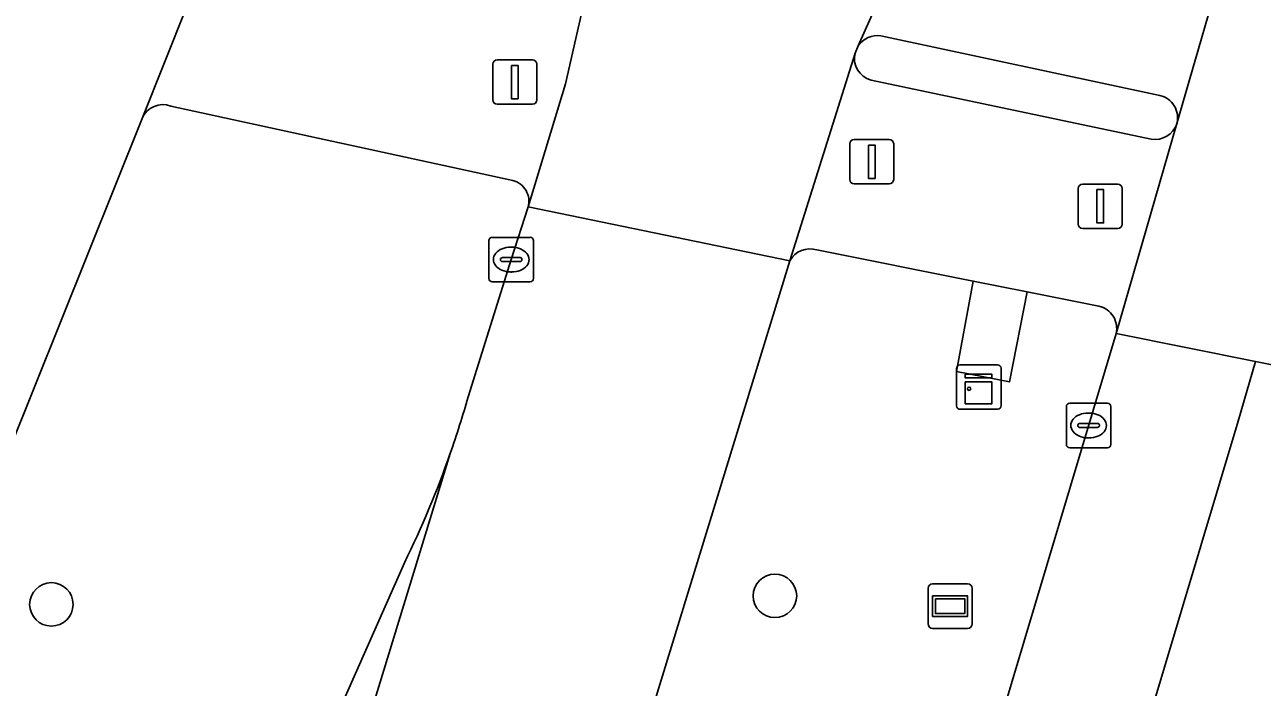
# Model space of a CAD drawing. Extents: x 159817 to 160765, y 380688 to 381638.
# Drawn here: x 160405.2 to 160433.05, y 380866.94 to 380881.85 of the extents above; entities that cross this region are included whole.
import ezdxf

# ---------------------------------------------------------------- set-up
doc = ezdxf.new("R2010")
doc.units = 0
for name, color, linetype in [('IMGEO_Berm_groen', 7, 'Continuous'), ('IMGEO_Boom', 7, 'Continuous'), ('IMGEO_Fietspad_gesloten', 7, 'Continuous'), ('IMGEO_Fietspad_open', 7, 'Continuous'), ('IMGEO_Kast', 7, 'Continuous'), ('IMGEO_Kolk', 7, 'Continuous'), ('IMGEO_Rijbaan_regionaal_gesloten', 7, 'Continuous'), ('IMGEO_Verkeerseiland_open', 7, 'Continuous'), ('IMGEO_Verkeersregelinstallatiepaal', 7, 'Continuous'), ('IMGEO_Verklikker', 7, 'Continuous'), ('IMGEO_Voetpad_open', 7, 'Continuous')]:
    doc.layers.add(name, color=color, linetype=linetype)

msp = doc.modelspace()

# ---------------------------------------------------------------- linework, layer by layer
at = {"layer": 'IMGEO_Berm_groen'}
for points in [[(160416.184, 380878.342), (160408.492, 380880.018)], [(160407.844, 380879.739), (160404.805, 380872.162), (160402.97, 380867.228), (160402.738, 380866.613), (160402.508, 380865.998), (160407.126, 380854.699), (160409.197, 380859.452), (160413.745, 380869.736)], [(160415.182, 380873.477), (160416.151, 380876.562), (160416.529, 380877.747)], [(160429.376, 380875.513), (160427.762, 380875.835), (160427.363, 380873.81), (160426.169, 380874.046), (160426.549, 380876.078), (160423.027, 380876.781)], [(160422.42, 380876.537), (160418.106, 380862.477), (160422.694, 380851.192), (160424.059, 380855.816), (160429.762, 380874.897)]]:
    msp.add_lwpolyline(points, dxfattribs=at)
for centre, radius, start, end in [((160408.311, 380879.546), 0.506, 69.0715, 157.5177), ((160416.07, 380877.878), 0.477, 344.0137, 76.1993), ((160422.877, 380876.277), 0.526, 73.4074, 150.3906), ((160429.266, 380875.015), 0.51, 346.5977, 77.5467), ((160393.265, 380879.703), 22.784, 340.7778, 344.1409), ((160393.634, 380879.619), 22.408, 333.831, 340.6722)]:
    msp.add_arc(centre, radius, start, end, dxfattribs=at)
at = {"layer": 'IMGEO_Boom'}
for centre in [(160405.801, 380868.803), (160422.085, 380868.993)]:
    msp.add_circle(centre, 0.489, dxfattribs=at)
at = {"layer": 'IMGEO_Fietspad_gesloten'}
for points in [[(160407.844, 380879.739), (160408.848, 380882.256)], [(160402.508, 380865.998), (160402.738, 380866.613), (160402.97, 380867.228), (160404.805, 380872.162), (160407.844, 380879.739)]]:
    msp.add_lwpolyline(points, dxfattribs=at)
at = {"layer": 'IMGEO_Fietspad_open'}
for points in [[(160425.836, 380885.36), (160425.096, 380883.931), (160423.959, 380881.371)], [(160431.133, 380879.625), (160432.324, 380883.746)], [(160424.469, 380881.597), (160430.746, 380880.257)]]:
    msp.add_lwpolyline(points, dxfattribs=at)
for centre, radius, start, end in [((160424.392, 380881.082), 0.521, 81.503, 146.2969), ((160430.625, 380879.748), 0.523, 346.3646, 76.5971)]:
    msp.add_arc(centre, radius, start, end, dxfattribs=at)
at = {"layer": 'IMGEO_Kast'}
for p, q in [((160426.174, 380873.268), (160426.174, 380874.109)), ((160426.174, 380874.109), (160426.174, 380873.268)), ((160426.249, 380874.193), (160427.09, 380874.193)), ((160427.09, 380874.193), (160426.249, 380874.193)), ((160427.174, 380874.118), (160427.174, 380873.277)), ((160427.174, 380873.277), (160427.174, 380874.118)), ((160427.099, 380873.193), (160426.258, 380873.193)), ((160426.258, 380873.193), (160427.099, 380873.193))]:
    msp.add_line(p, q, dxfattribs=at)
for points in [[(160426.369, 380873.983), (160426.969, 380873.983), (160426.969, 380873.898), (160426.369, 380873.898), (160426.369, 380873.983)], [(160426.369, 380873.808), (160426.969, 380873.808), (160426.969, 380873.319), (160426.369, 380873.319), (160426.369, 380873.808)]]:
    msp.add_lwpolyline(points, dxfattribs=at)
msp.add_circle((160426.453, 380873.657), 0.0377, dxfattribs=at)
for centre, start, end in [((160426.252, 380874.115), 92.4484, 184.2845), ((160426.252, 380874.115), 92.4484, 184.2845), ((160427.096, 380874.115), 2.4484, 94.2845), ((160427.096, 380874.115), 2.4484, 94.2845), ((160426.252, 380873.271), 182.4484, 274.2845), ((160426.252, 380873.271), 182.4484, 274.2845), ((160427.096, 380873.271), 272.4484, 4.2845), ((160427.096, 380873.271), 272.4484, 4.2845)]:
    msp.add_arc(centre, 0.0779, start, end, dxfattribs=at)
at = {"layer": 'IMGEO_Kolk'}
for p, q in [((160415.724, 380877.063), (160416.576, 380877.063)), ((160415.649, 380876.137), (160415.649, 380876.989)), ((160416.137, 380876.843), (160416.162, 380876.843)), ((160416.65, 380876.989), (160416.65, 380876.137)), ((160415.908, 380876.557), (160415.908, 380876.569)), ((160416.346, 380876.52), (160415.948, 380876.52)), ((160415.951, 380876.606), (160416.349, 380876.606)), ((160416.392, 380876.569), (160416.392, 380876.557)), ((160416.16, 380876.283), (160416.135, 380876.283)), ((160416.576, 380876.063), (160415.724, 380876.063)), ((160428.643, 380872.403), (160428.643, 380873.255)), ((160428.718, 380873.329), (160429.57, 380873.329)), ((160429.644, 380873.255), (160429.644, 380872.403)), ((160428.945, 380872.872), (160429.343, 380872.872)), ((160429.131, 380873.109), (160429.156, 380873.109)), ((160428.902, 380872.823), (160428.902, 380872.835)), ((160429.34, 380872.786), (160428.942, 380872.786)), ((160429.386, 380872.835), (160429.386, 380872.823)), ((160429.57, 380872.329), (160428.718, 380872.329)), ((160429.154, 380872.549), (160429.129, 380872.549))]:
    msp.add_line(p, q, dxfattribs=at)
for points in [[(160415.724, 380877.063), (160416.576, 380877.063)], [(160415.649, 380876.137), (160415.649, 380876.989)], [(160416.65, 380876.989), (160416.65, 380876.137)], [(160416.576, 380876.063), (160415.724, 380876.063)], [(160428.643, 380872.403), (160428.643, 380873.255)], [(160428.718, 380873.329), (160429.57, 380873.329)], [(160429.644, 380873.255), (160429.644, 380872.403)], [(160429.57, 380872.329), (160428.718, 380872.329)]]:
    msp.add_lwpolyline(points, dxfattribs=at)
for centre, radius, start, end in [((160415.726, 380876.987), 0.0765, 91.552, 178.448), ((160415.726, 380876.987), 0.0765, 91.552, 178.448), ((160416.574, 380876.987), 0.0765, 1.552, 88.448), ((160416.574, 380876.987), 0.0765, 1.552, 88.448), ((160415.948, 380876.566), 0.0403, 85.8775, 175.7526), ((160415.945, 380876.556), 0.0366, 178.938, 274.7102), ((160416.349, 380876.563), 0.043, 264.8664, 352.4533), ((160416.353, 380876.568), 0.0386, 1.7309, 96.639), ((160415.726, 380876.139), 0.0765, 181.552, 268.448), ((160415.726, 380876.139), 0.0765, 181.552, 268.448), ((160416.574, 380876.139), 0.0765, 271.552, 358.448), ((160416.574, 380876.139), 0.0765, 271.552, 358.448), ((160428.72, 380873.253), 0.0765, 91.552, 178.448), ((160428.72, 380873.253), 0.0765, 91.552, 178.448), ((160429.568, 380873.253), 0.0765, 1.552, 88.448), ((160429.568, 380873.253), 0.0765, 1.552, 88.448), ((160428.942, 380872.832), 0.0403, 85.8775, 175.7526), ((160429.347, 380872.834), 0.0386, 1.7309, 96.639), ((160428.939, 380872.822), 0.0366, 178.938, 274.7102), ((160429.343, 380872.829), 0.043, 264.8664, 352.4533), ((160428.72, 380872.405), 0.0765, 181.552, 268.448), ((160428.72, 380872.405), 0.0765, 181.552, 268.448), ((160429.568, 380872.405), 0.0765, 271.552, 358.448), ((160429.568, 380872.405), 0.0765, 271.552, 358.448)]:
    msp.add_arc(centre, radius, start, end, dxfattribs=at)
for centre, major_axis, ratio, start_param, end_param in [((160416.136, 380876.563), (-0.387, 0.002), 0.722429, 4.712389, 7.853982), ((160416.161, 380876.563), (-0.39, 0.002), 0.717154, 1.570796, 4.712389), ((160429.13, 380872.829), (-0.387, 0.002), 0.722429, 4.712389, 7.853982), ((160429.155, 380872.829), (-0.39, 0.002), 0.717154, 1.570796, 4.712389)]:
    msp.add_ellipse(centre, major_axis=major_axis, ratio=ratio, start_param=start_param, end_param=end_param, dxfattribs=at)
at = {"layer": 'IMGEO_Rijbaan_regionaal_gesloten'}
for points in [[(160417.815, 380882.483), (160417.813, 380882.469), (160417.374, 380880.521), (160416.529, 380877.747), (160419.37, 380877.163), (160422.42, 380876.537), (160423.888, 380881.211), (160423.959, 380881.371), (160425.096, 380883.931), (160425.836, 380885.36), (160427.529, 380887.85)], [(160432.436, 380884.132), (160432.384, 380883.932), (160432.324, 380883.746), (160431.133, 380879.625), (160429.762, 380874.897), (160432.899, 380874.266), (160435.993, 380873.643), (160439.125, 380873.012), (160442.237, 380872.386), (160443.64, 380877.037), (160444.914, 380881.275)], [(160418.106, 380862.477), (160422.42, 380876.537), (160419.37, 380877.163), (160416.529, 380877.747), (160416.151, 380876.562), (160415.182, 380873.477)], [(160432.899, 380874.266), (160429.762, 380874.897), (160424.059, 380855.816), (160422.694, 380851.192), (160413.604, 380820.621), (160410.085, 380811.841), (160406.037, 380802.469)], [(160404.706, 380799.408), (160408.095, 380805.162), (160410.083, 380808.446), (160412.198, 380811.87), (160414.093, 380815.358), (160415.807, 380819.038), (160417.371, 380822.695), (160418.615, 380826.473), (160419.781, 380830.378), (160420.907, 380834.144), (160422.06, 380838.004), (160423.213, 380841.863), (160424.366, 380845.722), (160425.519, 380849.582), (160426.673, 380853.441), (160427.826, 380857.301), (160428.979, 380861.16), (160430.008, 380864.588), (160432.513, 380872.928), (160432.899, 380874.266)], [(160439.125, 380873.012), (160435.993, 380873.643), (160432.899, 380874.266), (160432.513, 380872.928), (160430.008, 380864.588), (160428.979, 380861.16), (160427.826, 380857.301), (160426.673, 380853.441), (160425.519, 380849.582), (160424.366, 380845.722), (160423.213, 380841.863), (160422.06, 380838.004), (160420.907, 380834.144), (160419.781, 380830.378), (160418.615, 380826.473), (160417.371, 380822.695), (160415.807, 380819.038), (160414.093, 380815.358), (160412.198, 380811.87), (160410.083, 380808.446), (160408.095, 380805.162), (160404.706, 380799.408)], [(160414.779, 380872.202), (160396.424, 380812.288), (160395.745, 380809.337), (160395.105, 380807.153), (160392.185, 380799.013), (160390.487, 380794.489), (160396.912, 380792.919), (160398.267, 380797.475), (160410.502, 380838.119), (160418.106, 380862.477)], [(160397.902, 380825.704), (160396.887, 380815.32), (160396.424, 380812.288), (160414.779, 380872.202)], [(160413.745, 380869.736), (160409.197, 380859.452), (160407.126, 380854.699), (160405.499, 380850.966)]]:
    msp.add_lwpolyline(points, dxfattribs=at)
for centre, radius, start, end in [((160393.265, 380879.703), 22.784, 340.7778, 344.1409), ((160393.634, 380879.619), 22.408, 333.831, 340.6722)]:
    msp.add_arc(centre, radius, start, end, dxfattribs=at)
at = {"layer": 'IMGEO_Verkeerseiland_open'}
for points in [[(160430.746, 380880.257), (160424.469, 380881.597)], [(160423.959, 380881.371), (160423.888, 380881.211)], [(160424.252, 380880.603), (160430.55, 380879.272)]]:
    msp.add_lwpolyline(points, dxfattribs=at)
for centre, radius, start, end in [((160424.392, 380881.082), 0.521, 81.503, 146.2969), ((160424.374, 380881.089), 0.501, 165.9444, 255.8722), ((160430.625, 380879.748), 0.523, 346.3646, 76.5971), ((160430.632, 380879.794), 0.529, 261.0523, 341.3365)]:
    msp.add_arc(centre, radius, start, end, dxfattribs=at)
at = {"layer": 'IMGEO_Verkeersregelinstallatiepaal'}
for p, q in [((160415.736, 380880.157), (160415.736, 380880.957)), ((160415.736, 380880.957), (160415.736, 380880.157)), ((160415.836, 380881.057), (160416.626, 380881.057)), ((160416.626, 380881.057), (160415.836, 380881.057)), ((160416.726, 380880.957), (160416.726, 380880.157)), ((160416.726, 380880.157), (160416.726, 380880.957)), ((160416.626, 380880.057), (160415.836, 380880.057)), ((160415.836, 380880.057), (160416.626, 380880.057)), ((160423.867, 380879.265), (160424.657, 380879.265)), ((160424.657, 380879.265), (160423.867, 380879.265)), ((160423.767, 380878.365), (160423.767, 380879.165)), ((160423.767, 380879.165), (160423.767, 380878.365)), ((160424.757, 380879.165), (160424.757, 380878.365)), ((160424.757, 380878.365), (160424.757, 380879.165)), ((160424.657, 380878.265), (160423.867, 380878.265)), ((160423.867, 380878.265), (160424.657, 380878.265)), ((160428.911, 380877.361), (160428.911, 380878.161)), ((160428.911, 380878.161), (160428.911, 380877.361)), ((160429.011, 380878.261), (160429.801, 380878.261)), ((160429.801, 380878.261), (160429.011, 380878.261)), ((160429.901, 380878.161), (160429.901, 380877.361)), ((160429.901, 380877.361), (160429.901, 380878.161)), ((160429.801, 380877.261), (160429.011, 380877.261)), ((160429.011, 380877.261), (160429.801, 380877.261))]:
    msp.add_line(p, q, dxfattribs=at)
for points in [[(160416.156, 380880.932), (160416.306, 380880.932), (160416.306, 380880.182), (160416.156, 380880.182), (160416.156, 380880.932)], [(160424.187, 380879.14), (160424.337, 380879.14), (160424.337, 380878.39), (160424.187, 380878.39), (160424.187, 380879.14)], [(160429.331, 380878.136), (160429.481, 380878.136), (160429.481, 380877.386), (160429.331, 380877.386), (160429.331, 380878.136)]]:
    msp.add_lwpolyline(points, dxfattribs=at)
for centre, start, end in [((160415.836, 380880.957), 90, 180), ((160415.836, 380880.957), 90, 180), ((160416.626, 380880.957), 0, 90), ((160416.626, 380880.957), 360, 90), ((160415.836, 380880.157), 180, 270), ((160415.836, 380880.157), 180, 270), ((160416.626, 380880.157), 270, 0), ((160416.626, 380880.157), 270, 0), ((160423.867, 380879.165), 90, 180), ((160423.867, 380879.165), 90, 180), ((160424.657, 380879.165), 0, 90), ((160424.657, 380879.165), 360, 90), ((160423.867, 380878.365), 180, 270), ((160423.867, 380878.365), 180, 270), ((160424.657, 380878.365), 270, 0), ((160424.657, 380878.365), 270, 0), ((160429.011, 380878.161), 90, 180), ((160429.011, 380878.161), 90, 180), ((160429.801, 380878.161), 0, 90), ((160429.801, 380878.161), 360, 90), ((160429.011, 380877.361), 180, 270), ((160429.011, 380877.361), 180, 270), ((160429.801, 380877.361), 270, 0), ((160429.801, 380877.361), 270, 0)]:
    msp.add_arc(centre, 0.1, start, end, dxfattribs=at)
at = {"layer": 'IMGEO_Verklikker'}
for p, q in [((160425.632, 380869.263), (160426.422, 380869.263)), ((160426.422, 380869.263), (160425.632, 380869.263)), ((160425.532, 380868.363), (160425.532, 380869.163)), ((160425.532, 380869.163), (160425.532, 380868.363)), ((160426.522, 380869.163), (160426.522, 380868.363)), ((160426.522, 380868.363), (160426.522, 380869.163)), ((160426.422, 380868.263), (160425.632, 380868.263)), ((160425.632, 380868.263), (160426.422, 380868.263))]:
    msp.add_line(p, q, dxfattribs=at)
for points in [[(160425.633, 380868.995), (160426.421, 380868.995), (160426.421, 380868.531), (160425.633, 380868.531), (160425.633, 380868.995)], [(160425.698, 380868.93), (160425.698, 380868.596), (160426.356, 380868.596), (160426.356, 380868.93), (160425.698, 380868.93)]]:
    msp.add_lwpolyline(points, dxfattribs=at)
for centre, start, end in [((160425.632, 380869.163), 90, 180), ((160425.632, 380869.163), 90, 180), ((160426.422, 380869.163), 0, 90), ((160426.422, 380869.163), 360, 90), ((160425.632, 380868.363), 180, 270), ((160425.632, 380868.363), 180, 270), ((160426.422, 380868.363), 270, 0), ((160426.422, 380868.363), 270, 0)]:
    msp.add_arc(centre, 0.1, start, end, dxfattribs=at)
at = {"layer": 'IMGEO_Voetpad_open'}
for points in [[(160416.529, 380877.747), (160417.374, 380880.521), (160417.813, 380882.469)], [(160408.848, 380882.256), (160407.844, 380879.739)], [(160423.888, 380881.211), (160422.42, 380876.537)], [(160430.55, 380879.272), (160424.252, 380880.603)], [(160408.492, 380880.018), (160416.184, 380878.342)], [(160429.762, 380874.897), (160431.133, 380879.625)], [(160423.027, 380876.781), (160426.549, 380876.078), (160427.762, 380875.835), (160429.376, 380875.513)]]:
    msp.add_lwpolyline(points, dxfattribs=at)
msp.add_lwpolyline([(160426.549, 380876.078), (160426.169, 380874.046), (160427.363, 380873.81), (160427.762, 380875.835)], close=True, dxfattribs=at)
for centre, radius, start, end in [((160424.374, 380881.089), 0.501, 165.9444, 255.8722), ((160408.311, 380879.546), 0.506, 69.0715, 157.5177), ((160430.632, 380879.794), 0.529, 261.0523, 341.3365), ((160416.07, 380877.878), 0.477, 344.0137, 76.1993), ((160422.877, 380876.277), 0.526, 73.4074, 150.3906), ((160429.266, 380875.015), 0.51, 346.5977, 77.5467)]:
    msp.add_arc(centre, radius, start, end, dxfattribs=at)

doc.saveas('drawing.dxf')
